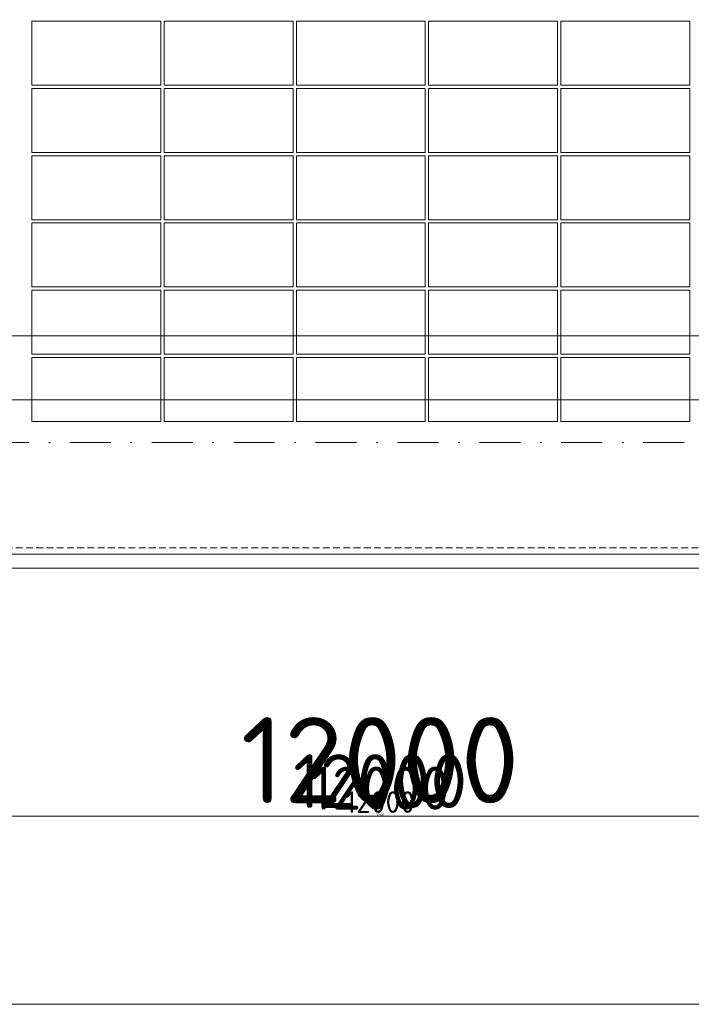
# Model space of a CAD drawing. Header units: millimetres. Extents: x -15830 to 4680139, y -28864 to 2281735.
# Tile 411 of 577: x 258575 to 264824, y 239058 to 248213. Entities that reach past the tile are written whole.
import ezdxf

# ---------------------------------------------------------------- set-up
doc = ezdxf.new("R2010")
doc.units = ezdxf.units.MM
for name, pattern in [('CENTERX2', [101.6, 63.5, -12.7, 12.7, -12.7]), ('DASHDOT', [25.4, 12.7, -6.35, 0, -6.35]), ('DASHED', [19.05, 12.7, -6.35]), ('HIDDEN', [9.525, 6.35, -3.175])]:
    doc.linetypes.add(name, pattern=pattern)
for name, color, linetype, lineweight in [('A99_FVE', 30, 'Continuous', 5), ('A99_N_kce-pod', 7, 'DASHED', 20), ('A99_N_koty-200', 5, 'Continuous', 5), ('A99_N_koty-200 @ 1', 5, 'Continuous', 5), ('A99_N_koty-200 @ 10', 5, 'Continuous', 5), ('A99_N_koty-200 @ 100', 5, 'Continuous', 5), ('A99_N_koty-200 @ 200', 5, 'Continuous', 5), ('A99_N_koty-200 @ 250 (1)', 5, 'Continuous', 5), ('A99_N_koty-200 @ 250 (2)', 5, 'Continuous', 5), ('A99_N_koty-200 @ 400', 5, 'Continuous', 5), ('A99_S_kce-pohl', 7, 'Continuous', 5), ('A99_S_osy', 1, 'CENTERX2', 5)]:
    doc.layers.add(name, color=color, linetype=linetype, lineweight=lineweight)
doc.styles.add('A99_kota', font='isocpeur.ttf', dxfattribs={"height": 2})
doc.dimstyles.new('A99_kota_200 new', dxfattribs={"dimscale": 200, "dimtxt": 2, "dimasz": 1.2, "dimexe": 0.5, "dimexo": 1.5, "dimgap": 0.3, "dimtad": 1, "dimdec": 0, "dimzin": 3, "dimdsep": 46, "dimtxsty": 'A99_kota', "dimblk": 'ARCHTICK', "dimcen": 2.5, "dimazin": 2, "dimtfac": 0.75, "dimtdec": 0, "dimtmove": 2, "dimatfit": 0, "dimfxl": 0, "dimtolj": 1, "dimtzin": 0, "dimlwd": 5, "dimlwe": 5, "dimarcsym": 0})

# ---------------------------------------------------------------- blocks, each defined once
blk = doc.blocks.new('_ArchTick')
at = {"color": 0, "linetype": 'ByBlock', "const_width": 0.15}
blk.add_lwpolyline([(-0.5, -0.5), (0.5, 0.5)], dxfattribs=at)
blk = doc.blocks.new('*D279')
at = {"layer": 'A99_N_koty-200', "color": 0, "linetype": 'Continuous', "lineweight": 5, "ltscale": 10, "transparency": 16777216}
for p, q in [((255929, 241208.3), (255929, 240758.3)), ((267929, 241208.3), (267929, 240758.3)), ((267929, 240808.3), (255929, 240808.3))]:
    blk.add_line(p, q, dxfattribs=at)
at = {"layer": 'Defpoints', "color": 0, "linetype": 'Continuous', "ltscale": 10, "transparency": 16777216}
for p in [(255929, 243683.3), (267929, 243683.3), (255929, 240808.3)]:
    blk.add_point(p, dxfattribs=at)
at = {"layer": 'A99_N_koty-200', "color": 0, "linetype": 'Continuous', "lineweight": 5, "ltscale": 10, "transparency": 16777216, "xscale": 120, "yscale": 120, "zscale": 120, "rotation": 180}
blk.add_blockref('_ArchTick', (255929, 240808.3), dxfattribs=at)
at = {"layer": 'A99_N_koty-200', "color": 0, "linetype": 'Continuous', "lineweight": 5, "ltscale": 10, "transparency": 16777216, "xscale": 120, "yscale": 120, "zscale": 120}
blk.add_blockref('_ArchTick', (267929, 240808.3), dxfattribs=at)
at = {"layer": 'A99_N_koty-200', "color": 0, "linetype": 'Continuous', "ltscale": 10, "transparency": 16777216, "insert": (261929, 240938.3), "char_height": 200, "attachment_point": 5, "style": 'A99_kota'}
blk.add_mtext('\\A1;12000', dxfattribs=at)
blk = doc.blocks.new('*D280')
at = {"layer": 'A99_N_koty-200', "color": 0, "linetype": 'Continuous', "lineweight": 5, "ltscale": 10, "transparency": 16777216}
for p, q in [((255929, 241608.3), (255929, 240708.3)), ((267929, 241608.3), (267929, 240708.3)), ((267929, 240808.3), (255929, 240808.3))]:
    blk.add_line(p, q, dxfattribs=at)
at = {"layer": 'Defpoints', "color": 0, "linetype": 'Continuous', "ltscale": 10, "transparency": 16777216}
for p in [(255929, 243683.3), (267929, 243683.3), (255929, 240808.3)]:
    blk.add_point(p, dxfattribs=at)
at = {"layer": 'A99_N_koty-200', "color": 0, "linetype": 'Continuous', "lineweight": 5, "ltscale": 10, "transparency": 16777216, "xscale": 240, "yscale": 240, "zscale": 240, "rotation": 180}
blk.add_blockref('_ArchTick', (255929, 240808.3), dxfattribs=at)
at = {"layer": 'A99_N_koty-200', "color": 0, "linetype": 'Continuous', "lineweight": 5, "ltscale": 10, "transparency": 16777216, "xscale": 240, "yscale": 240, "zscale": 240}
blk.add_blockref('_ArchTick', (267929, 240808.3), dxfattribs=at)
at = {"layer": 'A99_N_koty-200', "color": 0, "linetype": 'Continuous', "ltscale": 10, "transparency": 16777216, "insert": (261929, 241068.3), "char_height": 400, "attachment_point": 5, "style": 'A99_kota'}
blk.add_mtext('\\A1;12000', dxfattribs=at)
blk = doc.blocks.new('*D281')
at = {"layer": 'A99_N_koty-200', "color": 0, "linetype": 'Continuous', "lineweight": 5, "ltscale": 10, "transparency": 16777216}
for p, q in [((255929, 240812.3), (255929, 240807.8)), ((267929, 240808.3), (255929, 240808.3)), ((267929, 240812.3), (267929, 240807.8))]:
    blk.add_line(p, q, dxfattribs=at)
at = {"layer": 'Defpoints', "color": 0, "linetype": 'Continuous', "ltscale": 10, "transparency": 16777216}
for p in [(255929, 243683.3), (267929, 243683.3), (255929, 240808.3)]:
    blk.add_point(p, dxfattribs=at)
at = {"layer": 'A99_N_koty-200', "color": 0, "linetype": 'Continuous', "lineweight": 5, "ltscale": 10, "transparency": 16777216, "xscale": 1.2, "yscale": 1.2, "zscale": 1.2, "rotation": 180}
blk.add_blockref('_ArchTick', (255929, 240808.3), dxfattribs=at)
at = {"layer": 'A99_N_koty-200', "color": 0, "linetype": 'Continuous', "lineweight": 5, "ltscale": 10, "transparency": 16777216, "xscale": 1.2, "yscale": 1.2, "zscale": 1.2}
blk.add_blockref('_ArchTick', (267929, 240808.3), dxfattribs=at)
at = {"layer": 'A99_N_koty-200', "color": 0, "linetype": 'Continuous', "ltscale": 10, "transparency": 16777216, "insert": (261929, 240809.6), "char_height": 2, "attachment_point": 5, "style": 'A99_kota'}
blk.add_mtext('\\A1;12000', dxfattribs=at)
blk = doc.blocks.new('*D282')
at = {"layer": 'A99_N_koty-200', "color": 0, "linetype": 'Continuous', "lineweight": 5, "ltscale": 10, "transparency": 16777216}
for p, q in [((255929, 242408.3), (255929, 240608.3)), ((267929, 242408.3), (267929, 240608.3)), ((267929, 240808.3), (255929, 240808.3))]:
    blk.add_line(p, q, dxfattribs=at)
at = {"layer": 'Defpoints', "color": 0, "linetype": 'Continuous', "ltscale": 10, "transparency": 16777216}
for p in [(255929, 243683.3), (267929, 243683.3), (255929, 240808.3)]:
    blk.add_point(p, dxfattribs=at)
at = {"layer": 'A99_N_koty-200', "color": 0, "linetype": 'Continuous', "lineweight": 5, "ltscale": 10, "transparency": 16777216, "xscale": 480, "yscale": 480, "zscale": 480, "rotation": 180}
blk.add_blockref('_ArchTick', (255929, 240808.3), dxfattribs=at)
at = {"layer": 'A99_N_koty-200', "color": 0, "linetype": 'Continuous', "lineweight": 5, "ltscale": 10, "transparency": 16777216, "xscale": 480, "yscale": 480, "zscale": 480}
blk.add_blockref('_ArchTick', (267929, 240808.3), dxfattribs=at)
at = {"layer": 'A99_N_koty-200', "color": 0, "linetype": 'Continuous', "ltscale": 10, "transparency": 16777216, "insert": (261929, 241328.3), "char_height": 800, "attachment_point": 5, "style": 'A99_kota'}
blk.add_mtext('\\A1;12000', dxfattribs=at)
blk = doc.blocks.new('*D283')
at = {"layer": 'A99_N_koty-200', "color": 0, "linetype": 'Continuous', "lineweight": 5, "ltscale": 10, "transparency": 16777216}
for p, q in [((255929, 240848.3), (255929, 240803.3)), ((267929, 240808.3), (255929, 240808.3)), ((267929, 240848.3), (267929, 240803.3))]:
    blk.add_line(p, q, dxfattribs=at)
at = {"layer": 'Defpoints', "color": 0, "linetype": 'Continuous', "ltscale": 10, "transparency": 16777216}
for p in [(255929, 243683.3), (267929, 243683.3), (255929, 240808.3)]:
    blk.add_point(p, dxfattribs=at)
at = {"layer": 'A99_N_koty-200', "color": 0, "linetype": 'Continuous', "lineweight": 5, "ltscale": 10, "transparency": 16777216, "xscale": 12, "yscale": 12, "zscale": 12, "rotation": 180}
blk.add_blockref('_ArchTick', (255929, 240808.3), dxfattribs=at)
at = {"layer": 'A99_N_koty-200', "color": 0, "linetype": 'Continuous', "lineweight": 5, "ltscale": 10, "transparency": 16777216, "xscale": 12, "yscale": 12, "zscale": 12}
blk.add_blockref('_ArchTick', (267929, 240808.3), dxfattribs=at)
at = {"layer": 'A99_N_koty-200', "color": 0, "linetype": 'Continuous', "ltscale": 10, "transparency": 16777216, "insert": (261929, 240821.3), "char_height": 20, "attachment_point": 5, "style": 'A99_kota'}
blk.add_mtext('\\A1;12000', dxfattribs=at)
blk = doc.blocks.new('*D284')
at = {"layer": 'A99_N_koty-200', "color": 0, "linetype": 'Continuous', "lineweight": 5, "ltscale": 10, "transparency": 16777216}
for p, q in [((255929, 241808.3), (255929, 240683.3)), ((267929, 241808.3), (267929, 240683.3)), ((267929, 240808.3), (255929, 240808.3))]:
    blk.add_line(p, q, dxfattribs=at)
at = {"layer": 'Defpoints', "color": 0, "linetype": 'Continuous', "ltscale": 10, "transparency": 16777216}
for p in [(255929, 243683.3), (267929, 243683.3), (255929, 240808.3)]:
    blk.add_point(p, dxfattribs=at)
at = {"layer": 'A99_N_koty-200', "color": 0, "linetype": 'Continuous', "lineweight": 5, "ltscale": 10, "transparency": 16777216, "xscale": 300, "yscale": 300, "zscale": 300, "rotation": 180}
blk.add_blockref('_ArchTick', (255929, 240808.3), dxfattribs=at)
at = {"layer": 'A99_N_koty-200', "color": 0, "linetype": 'Continuous', "lineweight": 5, "ltscale": 10, "transparency": 16777216, "xscale": 300, "yscale": 300, "zscale": 300}
blk.add_blockref('_ArchTick', (267929, 240808.3), dxfattribs=at)
at = {"layer": 'A99_N_koty-200', "color": 0, "linetype": 'Continuous', "ltscale": 10, "transparency": 16777216, "insert": (261929, 241133.3), "char_height": 500, "attachment_point": 5, "style": 'A99_kota'}
blk.add_mtext('\\A1;12000', dxfattribs=at)
blk = doc.blocks.new('*D285')
at = {"layer": 'A99_N_koty-200', "color": 0, "linetype": 'Continuous', "lineweight": 5, "ltscale": 10, "transparency": 16777216}
for p, q in [((255929, 241808.3), (255929, 240683.3)), ((267929, 241808.3), (267929, 240683.3)), ((267929, 240808.3), (255929, 240808.3))]:
    blk.add_line(p, q, dxfattribs=at)
at = {"layer": 'Defpoints', "color": 0, "linetype": 'Continuous', "ltscale": 10, "transparency": 16777216}
for p in [(255929, 243683.3), (267929, 243683.3), (255929, 240808.3)]:
    blk.add_point(p, dxfattribs=at)
at = {"layer": 'A99_N_koty-200', "color": 0, "linetype": 'Continuous', "lineweight": 5, "ltscale": 10, "transparency": 16777216, "xscale": 300, "yscale": 300, "zscale": 300, "rotation": 180}
blk.add_blockref('_ArchTick', (255929, 240808.3), dxfattribs=at)
at = {"layer": 'A99_N_koty-200', "color": 0, "linetype": 'Continuous', "lineweight": 5, "ltscale": 10, "transparency": 16777216, "xscale": 300, "yscale": 300, "zscale": 300}
blk.add_blockref('_ArchTick', (267929, 240808.3), dxfattribs=at)
at = {"layer": 'A99_N_koty-200', "color": 0, "linetype": 'Continuous', "ltscale": 10, "transparency": 16777216, "insert": (261929, 241133.3), "char_height": 500, "attachment_point": 5, "style": 'A99_kota'}
blk.add_mtext('\\A1;12000', dxfattribs=at)
blk = doc.blocks.new('*D314')
at = {"layer": 'A99_N_koty-200', "color": 0, "linetype": 'Continuous', "lineweight": 5, "ltscale": 10, "transparency": 16777216}
for p, q in [((213329, 239458.3), (213329, 239008.3)), ((352804.5, 239458.3), (352804.5, 239008.3)), ((352804.5, 239058.3), (213329, 239058.3))]:
    blk.add_line(p, q, dxfattribs=at)
at = {"layer": 'Defpoints', "color": 0, "linetype": 'Continuous', "ltscale": 10, "transparency": 16777216}
for p in [(213329, 242988.3), (352804.5, 242988.3), (213329, 239058.3)]:
    blk.add_point(p, dxfattribs=at)
at = {"layer": 'A99_N_koty-200', "color": 0, "linetype": 'Continuous', "lineweight": 5, "ltscale": 10, "transparency": 16777216, "xscale": 120, "yscale": 120, "zscale": 120, "rotation": 180}
blk.add_blockref('_ArchTick', (213329, 239058.3), dxfattribs=at)
at = {"layer": 'A99_N_koty-200', "color": 0, "linetype": 'Continuous', "lineweight": 5, "ltscale": 10, "transparency": 16777216, "xscale": 120, "yscale": 120, "zscale": 120}
blk.add_blockref('_ArchTick', (352804.5, 239058.3), dxfattribs=at)
at = {"layer": 'A99_N_koty-200', "color": 0, "linetype": 'Continuous', "ltscale": 10, "transparency": 16777216, "insert": (283066.7, 239188.3), "char_height": 200, "attachment_point": 5, "style": 'A99_kota'}
blk.add_mtext('\\A1;139476', dxfattribs=at)
blk = doc.blocks.new('*D315')
at = {"layer": 'A99_N_koty-200', "color": 0, "linetype": 'Continuous', "lineweight": 5, "ltscale": 10, "transparency": 16777216}
for p, q in [((213329, 239858.3), (213329, 238958.3)), ((352804.5, 239858.3), (352804.5, 238958.3)), ((352804.5, 239058.3), (213329, 239058.3))]:
    blk.add_line(p, q, dxfattribs=at)
at = {"layer": 'Defpoints', "color": 0, "linetype": 'Continuous', "ltscale": 10, "transparency": 16777216}
for p in [(213329, 242988.3), (352804.5, 242988.3), (213329, 239058.3)]:
    blk.add_point(p, dxfattribs=at)
at = {"layer": 'A99_N_koty-200', "color": 0, "linetype": 'Continuous', "lineweight": 5, "ltscale": 10, "transparency": 16777216, "xscale": 240, "yscale": 240, "zscale": 240, "rotation": 180}
blk.add_blockref('_ArchTick', (213329, 239058.3), dxfattribs=at)
at = {"layer": 'A99_N_koty-200', "color": 0, "linetype": 'Continuous', "lineweight": 5, "ltscale": 10, "transparency": 16777216, "xscale": 240, "yscale": 240, "zscale": 240}
blk.add_blockref('_ArchTick', (352804.5, 239058.3), dxfattribs=at)
at = {"layer": 'A99_N_koty-200', "color": 0, "linetype": 'Continuous', "ltscale": 10, "transparency": 16777216, "insert": (283066.7, 239318.3), "char_height": 400, "attachment_point": 5, "style": 'A99_kota'}
blk.add_mtext('\\A1;139476', dxfattribs=at)
blk = doc.blocks.new('*D316')
at = {"layer": 'A99_N_koty-200', "color": 0, "linetype": 'Continuous', "lineweight": 5, "ltscale": 10, "transparency": 16777216}
for p, q in [((213329, 239062.3), (213329, 239057.8)), ((352804.5, 239058.3), (213329, 239058.3)), ((352804.5, 239062.3), (352804.5, 239057.8))]:
    blk.add_line(p, q, dxfattribs=at)
at = {"layer": 'Defpoints', "color": 0, "linetype": 'Continuous', "ltscale": 10, "transparency": 16777216}
for p in [(213329, 242988.3), (352804.5, 242988.3), (213329, 239058.3)]:
    blk.add_point(p, dxfattribs=at)
at = {"layer": 'A99_N_koty-200', "color": 0, "linetype": 'Continuous', "lineweight": 5, "ltscale": 10, "transparency": 16777216, "xscale": 1.2, "yscale": 1.2, "zscale": 1.2, "rotation": 180}
blk.add_blockref('_ArchTick', (213329, 239058.3), dxfattribs=at)
at = {"layer": 'A99_N_koty-200', "color": 0, "linetype": 'Continuous', "lineweight": 5, "ltscale": 10, "transparency": 16777216, "xscale": 1.2, "yscale": 1.2, "zscale": 1.2}
blk.add_blockref('_ArchTick', (352804.5, 239058.3), dxfattribs=at)
at = {"layer": 'A99_N_koty-200', "color": 0, "linetype": 'Continuous', "ltscale": 10, "transparency": 16777216, "insert": (283066.7, 239059.6), "char_height": 2, "attachment_point": 5, "style": 'A99_kota'}
blk.add_mtext('\\A1;139476', dxfattribs=at)
blk = doc.blocks.new('*D317')
at = {"layer": 'A99_N_koty-200', "color": 0, "linetype": 'Continuous', "lineweight": 5, "ltscale": 10, "transparency": 16777216}
for p, q in [((213329, 240658.3), (213329, 238858.3)), ((352804.5, 240658.3), (352804.5, 238858.3)), ((352804.5, 239058.3), (213329, 239058.3))]:
    blk.add_line(p, q, dxfattribs=at)
at = {"layer": 'Defpoints', "color": 0, "linetype": 'Continuous', "ltscale": 10, "transparency": 16777216}
for p in [(213329, 242988.3), (352804.5, 242988.3), (213329, 239058.3)]:
    blk.add_point(p, dxfattribs=at)
at = {"layer": 'A99_N_koty-200', "color": 0, "linetype": 'Continuous', "lineweight": 5, "ltscale": 10, "transparency": 16777216, "xscale": 480, "yscale": 480, "zscale": 480, "rotation": 180}
blk.add_blockref('_ArchTick', (213329, 239058.3), dxfattribs=at)
at = {"layer": 'A99_N_koty-200', "color": 0, "linetype": 'Continuous', "lineweight": 5, "ltscale": 10, "transparency": 16777216, "xscale": 480, "yscale": 480, "zscale": 480}
blk.add_blockref('_ArchTick', (352804.5, 239058.3), dxfattribs=at)
at = {"layer": 'A99_N_koty-200', "color": 0, "linetype": 'Continuous', "ltscale": 10, "transparency": 16777216, "insert": (283066.7, 239578.3), "char_height": 800, "attachment_point": 5, "style": 'A99_kota'}
blk.add_mtext('\\A1;139476', dxfattribs=at)
blk = doc.blocks.new('*D318')
at = {"layer": 'A99_N_koty-200', "color": 0, "linetype": 'Continuous', "lineweight": 5, "ltscale": 10, "transparency": 16777216}
for p, q in [((213329, 239098.3), (213329, 239053.3)), ((352804.5, 239058.3), (213329, 239058.3)), ((352804.5, 239098.3), (352804.5, 239053.3))]:
    blk.add_line(p, q, dxfattribs=at)
at = {"layer": 'Defpoints', "color": 0, "linetype": 'Continuous', "ltscale": 10, "transparency": 16777216}
for p in [(213329, 242988.3), (352804.5, 242988.3), (213329, 239058.3)]:
    blk.add_point(p, dxfattribs=at)
at = {"layer": 'A99_N_koty-200', "color": 0, "linetype": 'Continuous', "lineweight": 5, "ltscale": 10, "transparency": 16777216, "xscale": 12, "yscale": 12, "zscale": 12, "rotation": 180}
blk.add_blockref('_ArchTick', (213329, 239058.3), dxfattribs=at)
at = {"layer": 'A99_N_koty-200', "color": 0, "linetype": 'Continuous', "lineweight": 5, "ltscale": 10, "transparency": 16777216, "xscale": 12, "yscale": 12, "zscale": 12}
blk.add_blockref('_ArchTick', (352804.5, 239058.3), dxfattribs=at)
at = {"layer": 'A99_N_koty-200', "color": 0, "linetype": 'Continuous', "ltscale": 10, "transparency": 16777216, "insert": (283066.7, 239071.3), "char_height": 20, "attachment_point": 5, "style": 'A99_kota'}
blk.add_mtext('\\A1;139476', dxfattribs=at)
blk = doc.blocks.new('*D319')
at = {"layer": 'A99_N_koty-200', "color": 0, "linetype": 'Continuous', "lineweight": 5, "ltscale": 10, "transparency": 16777216}
for p, q in [((213329, 240058.3), (213329, 238933.3)), ((352804.5, 240058.3), (352804.5, 238933.3)), ((352804.5, 239058.3), (213329, 239058.3))]:
    blk.add_line(p, q, dxfattribs=at)
at = {"layer": 'Defpoints', "color": 0, "linetype": 'Continuous', "ltscale": 10, "transparency": 16777216}
for p in [(213329, 242988.3), (352804.5, 242988.3), (213329, 239058.3)]:
    blk.add_point(p, dxfattribs=at)
at = {"layer": 'A99_N_koty-200', "color": 0, "linetype": 'Continuous', "lineweight": 5, "ltscale": 10, "transparency": 16777216, "xscale": 300, "yscale": 300, "zscale": 300, "rotation": 180}
blk.add_blockref('_ArchTick', (213329, 239058.3), dxfattribs=at)
at = {"layer": 'A99_N_koty-200', "color": 0, "linetype": 'Continuous', "lineweight": 5, "ltscale": 10, "transparency": 16777216, "xscale": 300, "yscale": 300, "zscale": 300}
blk.add_blockref('_ArchTick', (352804.5, 239058.3), dxfattribs=at)
at = {"layer": 'A99_N_koty-200', "color": 0, "linetype": 'Continuous', "ltscale": 10, "transparency": 16777216, "insert": (283066.7, 239383.3), "char_height": 500, "attachment_point": 5, "style": 'A99_kota'}
blk.add_mtext('\\A1;139476', dxfattribs=at)
blk = doc.blocks.new('*D320')
at = {"layer": 'A99_N_koty-200', "color": 0, "linetype": 'Continuous', "lineweight": 5, "ltscale": 10, "transparency": 16777216}
for p, q in [((213329, 240058.3), (213329, 238933.3)), ((352804.5, 240058.3), (352804.5, 238933.3)), ((352804.5, 239058.3), (213329, 239058.3))]:
    blk.add_line(p, q, dxfattribs=at)
at = {"layer": 'Defpoints', "color": 0, "linetype": 'Continuous', "ltscale": 10, "transparency": 16777216}
for p in [(213329, 242988.3), (352804.5, 242988.3), (213329, 239058.3)]:
    blk.add_point(p, dxfattribs=at)
at = {"layer": 'A99_N_koty-200', "color": 0, "linetype": 'Continuous', "lineweight": 5, "ltscale": 10, "transparency": 16777216, "xscale": 300, "yscale": 300, "zscale": 300, "rotation": 180}
blk.add_blockref('_ArchTick', (213329, 239058.3), dxfattribs=at)
at = {"layer": 'A99_N_koty-200', "color": 0, "linetype": 'Continuous', "lineweight": 5, "ltscale": 10, "transparency": 16777216, "xscale": 300, "yscale": 300, "zscale": 300}
blk.add_blockref('_ArchTick', (352804.5, 239058.3), dxfattribs=at)
at = {"layer": 'A99_N_koty-200', "color": 0, "linetype": 'Continuous', "ltscale": 10, "transparency": 16777216, "insert": (283066.7, 239383.3), "char_height": 500, "attachment_point": 5, "style": 'A99_kota'}
blk.add_mtext('\\A1;139476', dxfattribs=at)
blk = doc.blocks.new('*D107')
at = {"layer": 'A99_N_koty-200', "color": 0, "linetype": 'Continuous', "lineweight": 5, "ltscale": 10, "transparency": 16777216}
for p, q in [((243929, 244473.3), (243929, 245373.3)), ((292204, 244473.3), (292204, 245373.3)), ((243929, 245273.3), (292204, 245273.3))]:
    blk.add_line(p, q, dxfattribs=at)
at = {"layer": 'Defpoints', "color": 0, "linetype": 'Continuous', "ltscale": 10, "transparency": 16777216}
for p in [(292204, 245273.3), (243929, 243203.3), (292204, 243203.3)]:
    blk.add_point(p, dxfattribs=at)
at = {"layer": 'A99_N_koty-200', "color": 0, "linetype": 'Continuous', "lineweight": 5, "ltscale": 10, "transparency": 16777216, "xscale": 240, "yscale": 240, "zscale": 240, "rotation": 180}
blk.add_blockref('_ArchTick', (243929, 245273.3), dxfattribs=at)
at = {"layer": 'A99_N_koty-200', "color": 0, "linetype": 'Continuous', "lineweight": 5, "ltscale": 10, "transparency": 16777216, "xscale": 240, "yscale": 240, "zscale": 240}
blk.add_blockref('_ArchTick', (292204, 245273.3), dxfattribs=at)
at = {"layer": 'A99_N_koty-200', "color": 0, "linetype": 'Continuous', "ltscale": 10, "transparency": 16777216, "insert": (268707.7, 245613.3), "char_height": 400, "attachment_point": 5, "style": 'A99_kota'}
blk.add_mtext('\\A1;48275', dxfattribs=at)
blk = doc.blocks.new('*D108')
at = {"layer": 'A99_N_koty-200', "color": 0, "linetype": 'Continuous', "lineweight": 5, "ltscale": 10, "transparency": 16777216}
for p, q in [((243929, 244278.3), (243929, 244728.3)), ((292204, 244278.3), (292204, 244728.3)), ((243929, 244678.3), (292204, 244678.3))]:
    blk.add_line(p, q, dxfattribs=at)
at = {"layer": 'Defpoints', "color": 0, "linetype": 'Continuous', "ltscale": 10, "transparency": 16777216}
for p in [(292204, 244678.3), (243929, 243203.3), (292204, 243203.3)]:
    blk.add_point(p, dxfattribs=at)
at = {"layer": 'A99_N_koty-200', "color": 0, "linetype": 'Continuous', "lineweight": 5, "ltscale": 10, "transparency": 16777216, "xscale": 120, "yscale": 120, "zscale": 120, "rotation": 180}
blk.add_blockref('_ArchTick', (243929, 244678.3), dxfattribs=at)
at = {"layer": 'A99_N_koty-200', "color": 0, "linetype": 'Continuous', "lineweight": 5, "ltscale": 10, "transparency": 16777216, "xscale": 120, "yscale": 120, "zscale": 120}
blk.add_blockref('_ArchTick', (292204, 244678.3), dxfattribs=at)
at = {"layer": 'A99_N_koty-200', "color": 0, "linetype": 'Continuous', "ltscale": 10, "transparency": 16777216, "insert": (268066.5, 244808.3), "char_height": 200, "attachment_point": 5, "style": 'A99_kota'}
blk.add_mtext('\\A1;48275', dxfattribs=at)
blk = doc.blocks.new('*D109')
at = {"layer": 'A99_N_koty-200', "color": 0, "linetype": 'Continuous', "lineweight": 5, "ltscale": 10, "transparency": 16777216}
for p, q in [((243929, 244674.3), (243929, 244678.8)), ((243929, 244678.3), (292204, 244678.3)), ((292204, 244674.3), (292204, 244678.8))]:
    blk.add_line(p, q, dxfattribs=at)
at = {"layer": 'Defpoints', "color": 0, "linetype": 'Continuous', "ltscale": 10, "transparency": 16777216}
for p in [(292204, 244678.3), (243929, 243203.3), (292204, 243203.3)]:
    blk.add_point(p, dxfattribs=at)
at = {"layer": 'A99_N_koty-200', "color": 0, "linetype": 'Continuous', "lineweight": 5, "ltscale": 10, "transparency": 16777216, "xscale": 1.2, "yscale": 1.2, "zscale": 1.2, "rotation": 180}
blk.add_blockref('_ArchTick', (243929, 244678.3), dxfattribs=at)
at = {"layer": 'A99_N_koty-200', "color": 0, "linetype": 'Continuous', "lineweight": 5, "ltscale": 10, "transparency": 16777216, "xscale": 1.2, "yscale": 1.2, "zscale": 1.2}
blk.add_blockref('_ArchTick', (292204, 244678.3), dxfattribs=at)
at = {"layer": 'A99_N_koty-200', "color": 0, "linetype": 'Continuous', "ltscale": 10, "transparency": 16777216, "insert": (268066.5, 244679.6), "char_height": 2, "attachment_point": 5, "style": 'A99_kota'}
blk.add_mtext('\\A1;48275', dxfattribs=at)
blk = doc.blocks.new('*D110')
at = {"layer": 'A99_N_koty-200', "color": 0, "linetype": 'Continuous', "lineweight": 5, "ltscale": 10, "transparency": 16777216}
for p, q in [((243929, 243803.3), (243929, 244878.3)), ((292204, 243803.3), (292204, 244878.3)), ((243929, 244678.3), (292204, 244678.3))]:
    blk.add_line(p, q, dxfattribs=at)
at = {"layer": 'Defpoints', "color": 0, "linetype": 'Continuous', "ltscale": 10, "transparency": 16777216}
for p in [(292204, 244678.3), (243929, 243203.3), (292204, 243203.3)]:
    blk.add_point(p, dxfattribs=at)
at = {"layer": 'A99_N_koty-200', "color": 0, "linetype": 'Continuous', "lineweight": 5, "ltscale": 10, "transparency": 16777216, "xscale": 480, "yscale": 480, "zscale": 480, "rotation": 180}
blk.add_blockref('_ArchTick', (243929, 244678.3), dxfattribs=at)
at = {"layer": 'A99_N_koty-200', "color": 0, "linetype": 'Continuous', "lineweight": 5, "ltscale": 10, "transparency": 16777216, "xscale": 480, "yscale": 480, "zscale": 480}
blk.add_blockref('_ArchTick', (292204, 244678.3), dxfattribs=at)
at = {"layer": 'A99_N_koty-200', "color": 0, "linetype": 'Continuous', "ltscale": 10, "transparency": 16777216, "insert": (268066.5, 245198.3), "char_height": 800, "attachment_point": 5, "style": 'A99_kota'}
blk.add_mtext('\\A1;48275', dxfattribs=at)
blk = doc.blocks.new('*D111')
at = {"layer": 'A99_N_koty-200', "color": 0, "linetype": 'Continuous', "lineweight": 5, "ltscale": 10, "transparency": 16777216}
for p, q in [((243929, 244638.3), (243929, 244683.3)), ((243929, 244678.3), (292204, 244678.3)), ((292204, 244638.3), (292204, 244683.3))]:
    blk.add_line(p, q, dxfattribs=at)
at = {"layer": 'Defpoints', "color": 0, "linetype": 'Continuous', "ltscale": 10, "transparency": 16777216}
for p in [(292204, 244678.3), (243929, 243203.3), (292204, 243203.3)]:
    blk.add_point(p, dxfattribs=at)
at = {"layer": 'A99_N_koty-200', "color": 0, "linetype": 'Continuous', "lineweight": 5, "ltscale": 10, "transparency": 16777216, "xscale": 12, "yscale": 12, "zscale": 12, "rotation": 180}
blk.add_blockref('_ArchTick', (243929, 244678.3), dxfattribs=at)
at = {"layer": 'A99_N_koty-200', "color": 0, "linetype": 'Continuous', "lineweight": 5, "ltscale": 10, "transparency": 16777216, "xscale": 12, "yscale": 12, "zscale": 12}
blk.add_blockref('_ArchTick', (292204, 244678.3), dxfattribs=at)
at = {"layer": 'A99_N_koty-200', "color": 0, "linetype": 'Continuous', "ltscale": 10, "transparency": 16777216, "insert": (268066.5, 244691.3), "char_height": 20, "attachment_point": 5, "style": 'A99_kota'}
blk.add_mtext('\\A1;48275', dxfattribs=at)
blk = doc.blocks.new('*D112')
at = {"layer": 'A99_N_koty-200', "color": 0, "linetype": 'Continuous', "lineweight": 5, "ltscale": 10, "transparency": 16777216}
for p, q in [((243929, 243678.3), (243929, 244803.3)), ((292204, 243678.3), (292204, 244803.3)), ((243929, 244678.3), (292204, 244678.3))]:
    blk.add_line(p, q, dxfattribs=at)
at = {"layer": 'Defpoints', "color": 0, "linetype": 'Continuous', "ltscale": 10, "transparency": 16777216}
for p in [(292204, 244678.3), (243929, 243203.3), (292204, 243203.3)]:
    blk.add_point(p, dxfattribs=at)
at = {"layer": 'A99_N_koty-200', "color": 0, "linetype": 'Continuous', "lineweight": 5, "ltscale": 10, "transparency": 16777216, "xscale": 300, "yscale": 300, "zscale": 300, "rotation": 180}
blk.add_blockref('_ArchTick', (243929, 244678.3), dxfattribs=at)
at = {"layer": 'A99_N_koty-200', "color": 0, "linetype": 'Continuous', "lineweight": 5, "ltscale": 10, "transparency": 16777216, "xscale": 300, "yscale": 300, "zscale": 300}
blk.add_blockref('_ArchTick', (292204, 244678.3), dxfattribs=at)
at = {"layer": 'A99_N_koty-200', "color": 0, "linetype": 'Continuous', "ltscale": 10, "transparency": 16777216, "insert": (268066.5, 245003.3), "char_height": 500, "attachment_point": 5, "style": 'A99_kota'}
blk.add_mtext('\\A1;48275', dxfattribs=at)
blk = doc.blocks.new('*D113')
at = {"layer": 'A99_N_koty-200', "color": 0, "linetype": 'Continuous', "lineweight": 5, "ltscale": 10, "transparency": 16777216}
for p, q in [((243929, 243678.3), (243929, 244803.3)), ((292204, 243678.3), (292204, 244803.3)), ((243929, 244678.3), (292204, 244678.3))]:
    blk.add_line(p, q, dxfattribs=at)
at = {"layer": 'Defpoints', "color": 0, "linetype": 'Continuous', "ltscale": 10, "transparency": 16777216}
for p in [(292204, 244678.3), (243929, 243203.3), (292204, 243203.3)]:
    blk.add_point(p, dxfattribs=at)
at = {"layer": 'A99_N_koty-200', "color": 0, "linetype": 'Continuous', "lineweight": 5, "ltscale": 10, "transparency": 16777216, "xscale": 300, "yscale": 300, "zscale": 300, "rotation": 180}
blk.add_blockref('_ArchTick', (243929, 244678.3), dxfattribs=at)
at = {"layer": 'A99_N_koty-200', "color": 0, "linetype": 'Continuous', "lineweight": 5, "ltscale": 10, "transparency": 16777216, "xscale": 300, "yscale": 300, "zscale": 300}
blk.add_blockref('_ArchTick', (292204, 244678.3), dxfattribs=at)
at = {"layer": 'A99_N_koty-200', "color": 0, "linetype": 'Continuous', "ltscale": 10, "transparency": 16777216, "insert": (268066.5, 245003.3), "char_height": 500, "attachment_point": 5, "style": 'A99_kota'}
blk.add_mtext('\\A1;48275', dxfattribs=at)
blk = doc.blocks.new('*U791')
at = {"layer": 'A99_N_koty-200 @ 1', "linetype": 'Continuous', "ltscale": 10}
dim = blk.add_linear_dim(base=(255929, 240808.3), p1=(267929, 243683.3), p2=(255929, 243683.3), angle=180, dimstyle='A99_kota_200 new', override={"dimscale": 1, "dimtix": 1, "dimtofl": 1, "dimtmove": 1, "dimatfit": 1}, dxfattribs=at)
dim.commit()
dim.dimension.update_dxf_attribs({"geometry": '*D281', "text_midpoint": (261929, 240809.6)})
at = {"layer": 'A99_N_koty-200 @ 10', "linetype": 'Continuous', "ltscale": 10}
dim = blk.add_linear_dim(base=(255929, 240808.3), p1=(267929, 243683.3), p2=(255929, 243683.3), angle=180, dimstyle='A99_kota_200 new', override={"dimscale": 10, "dimtix": 1, "dimtofl": 1, "dimtmove": 1, "dimatfit": 1}, dxfattribs=at)
dim.commit()
dim.dimension.update_dxf_attribs({"geometry": '*D283', "text_midpoint": (261929, 240821.3)})
at = {"layer": 'A99_N_koty-200 @ 100', "linetype": 'Continuous', "ltscale": 10}
dim = blk.add_linear_dim(base=(255929, 240808.3), p1=(267929, 243683.3), p2=(255929, 243683.3), angle=180, dimstyle='A99_kota_200 new', override={"dimscale": 100, "dimtix": 1, "dimtofl": 1, "dimtmove": 1, "dimatfit": 1}, dxfattribs=at)
dim.commit()
dim.dimension.update_dxf_attribs({"geometry": '*D279', "text_midpoint": (261929, 240938.3)})
at = {"layer": 'A99_N_koty-200 @ 200', "linetype": 'Continuous', "ltscale": 10}
dim = blk.add_linear_dim(base=(255929, 240808.3), p1=(267929, 243683.3), p2=(255929, 243683.3), angle=180, dimstyle='A99_kota_200 new', override={"dimscale": 200, "dimtix": 1, "dimtofl": 1, "dimtmove": 1, "dimatfit": 1}, dxfattribs=at)
dim.commit()
dim.dimension.update_dxf_attribs({"geometry": '*D280', "text_midpoint": (261929, 241068.3)})
at = {"layer": 'A99_N_koty-200 @ 250 (1)', "linetype": 'Continuous', "ltscale": 10}
dim = blk.add_linear_dim(base=(255929, 240808.3), p1=(267929, 243683.3), p2=(255929, 243683.3), angle=180, dimstyle='A99_kota_200 new', override={"dimscale": 250, "dimtix": 1, "dimtofl": 1, "dimtmove": 1, "dimatfit": 1}, dxfattribs=at)
dim.commit()
dim.dimension.update_dxf_attribs({"geometry": '*D284', "text_midpoint": (261929, 241133.3)})
at = {"layer": 'A99_N_koty-200 @ 250 (2)', "linetype": 'Continuous', "ltscale": 10}
dim = blk.add_linear_dim(base=(255929, 240808.3), p1=(267929, 243683.3), p2=(255929, 243683.3), angle=180, dimstyle='A99_kota_200 new', override={"dimscale": 250, "dimtix": 1, "dimtofl": 1, "dimtmove": 1, "dimatfit": 1}, dxfattribs=at)
dim.commit()
dim.dimension.update_dxf_attribs({"geometry": '*D285', "text_midpoint": (261929, 241133.3)})
at = {"layer": 'A99_N_koty-200 @ 400', "linetype": 'Continuous', "ltscale": 10}
dim = blk.add_linear_dim(base=(255929, 240808.3), p1=(267929, 243683.3), p2=(255929, 243683.3), angle=180, dimstyle='A99_kota_200 new', override={"dimscale": 400, "dimtix": 1, "dimtofl": 1, "dimtmove": 1, "dimatfit": 1}, dxfattribs=at)
dim.commit()
dim.dimension.update_dxf_attribs({"geometry": '*D282', "text_midpoint": (261929, 241328.3)})
blk = doc.blocks.new('*U796')
at = {"layer": 'A99_N_koty-200 @ 1', "linetype": 'Continuous', "ltscale": 10}
dim = blk.add_linear_dim(base=(213328.9503, 239058.2521), p1=(352804.496, 242988.2521), p2=(213328.9503, 242988.2521), angle=180, dimstyle='A99_kota_200 new', override={"dimscale": 1, "dimtix": 1, "dimtofl": 1, "dimtmove": 1, "dimatfit": 1}, dxfattribs=at)
dim.commit()
dim.dimension.update_dxf_attribs({"geometry": '*D316', "text_midpoint": (283066.7231, 239059.5521)})
at = {"layer": 'A99_N_koty-200 @ 10', "linetype": 'Continuous', "ltscale": 10}
dim = blk.add_linear_dim(base=(213328.9503, 239058.2521), p1=(352804.496, 242988.2521), p2=(213328.9503, 242988.2521), angle=180, dimstyle='A99_kota_200 new', override={"dimscale": 10, "dimtix": 1, "dimtofl": 1, "dimtmove": 1, "dimatfit": 1}, dxfattribs=at)
dim.commit()
dim.dimension.update_dxf_attribs({"geometry": '*D318', "text_midpoint": (283066.7231, 239071.2521)})
at = {"layer": 'A99_N_koty-200 @ 100', "linetype": 'Continuous', "ltscale": 10}
dim = blk.add_linear_dim(base=(213328.9503, 239058.2521), p1=(352804.496, 242988.2521), p2=(213328.9503, 242988.2521), angle=180, dimstyle='A99_kota_200 new', override={"dimscale": 100, "dimtix": 1, "dimtofl": 1, "dimtmove": 1, "dimatfit": 1}, dxfattribs=at)
dim.commit()
dim.dimension.update_dxf_attribs({"geometry": '*D314', "text_midpoint": (283066.7231, 239188.2521)})
at = {"layer": 'A99_N_koty-200 @ 200', "linetype": 'Continuous', "ltscale": 10}
dim = blk.add_linear_dim(base=(213328.9503, 239058.2521), p1=(352804.496, 242988.2521), p2=(213328.9503, 242988.2521), angle=180, dimstyle='A99_kota_200 new', override={"dimscale": 200, "dimtix": 1, "dimtofl": 1, "dimtmove": 1, "dimatfit": 1}, dxfattribs=at)
dim.commit()
dim.dimension.update_dxf_attribs({"geometry": '*D315', "text_midpoint": (283066.7231, 239318.2521)})
at = {"layer": 'A99_N_koty-200 @ 250 (1)', "linetype": 'Continuous', "ltscale": 10}
dim = blk.add_linear_dim(base=(213328.9503, 239058.2521), p1=(352804.496, 242988.2521), p2=(213328.9503, 242988.2521), angle=180, dimstyle='A99_kota_200 new', override={"dimscale": 250, "dimtix": 1, "dimtofl": 1, "dimtmove": 1, "dimatfit": 1}, dxfattribs=at)
dim.commit()
dim.dimension.update_dxf_attribs({"geometry": '*D319', "text_midpoint": (283066.7231, 239383.2521)})
at = {"layer": 'A99_N_koty-200 @ 250 (2)', "linetype": 'Continuous', "ltscale": 10}
dim = blk.add_linear_dim(base=(213328.9503, 239058.2521), p1=(352804.496, 242988.2521), p2=(213328.9503, 242988.2521), angle=180, dimstyle='A99_kota_200 new', override={"dimscale": 250, "dimtix": 1, "dimtofl": 1, "dimtmove": 1, "dimatfit": 1}, dxfattribs=at)
dim.commit()
dim.dimension.update_dxf_attribs({"geometry": '*D320', "text_midpoint": (283066.7231, 239383.2521)})
at = {"layer": 'A99_N_koty-200 @ 400', "linetype": 'Continuous', "ltscale": 10}
dim = blk.add_linear_dim(base=(213328.9503, 239058.2521), p1=(352804.496, 242988.2521), p2=(213328.9503, 242988.2521), angle=180, dimstyle='A99_kota_200 new', override={"dimscale": 400, "dimtix": 1, "dimtofl": 1, "dimtmove": 1, "dimatfit": 1}, dxfattribs=at)
dim.commit()
dim.dimension.update_dxf_attribs({"geometry": '*D317', "text_midpoint": (283066.7231, 239578.2521)})
blk = doc.blocks.new('*U829')
at = {"layer": 'A99_N_koty-200 @ 1', "linetype": 'Continuous', "ltscale": 10}
dim = blk.add_linear_dim(base=(292204, 244678.3), p1=(243929, 243203.3), p2=(292204, 243203.3), dimstyle='A99_kota_200 new', override={"dimscale": 1, "dimtix": 1, "dimtofl": 1, "dimtmove": 2, "dimatfit": 3}, dxfattribs=at)
dim.commit()
dim.dimension.update_dxf_attribs({"geometry": '*D109', "text_midpoint": (268066.5, 244679.6)})
at = {"layer": 'A99_N_koty-200 @ 10', "linetype": 'Continuous', "ltscale": 10}
dim = blk.add_linear_dim(base=(292204, 244678.3), p1=(243929, 243203.3), p2=(292204, 243203.3), dimstyle='A99_kota_200 new', override={"dimscale": 10, "dimtix": 1, "dimtofl": 1, "dimtmove": 2, "dimatfit": 3}, dxfattribs=at)
dim.commit()
dim.dimension.update_dxf_attribs({"geometry": '*D111', "text_midpoint": (268066.5, 244691.3)})
at = {"layer": 'A99_N_koty-200 @ 100', "linetype": 'Continuous', "ltscale": 10}
dim = blk.add_linear_dim(base=(292204, 244678.3), p1=(243929, 243203.3), p2=(292204, 243203.3), dimstyle='A99_kota_200 new', override={"dimscale": 100, "dimtix": 1, "dimtofl": 1, "dimtmove": 2, "dimatfit": 3}, dxfattribs=at)
dim.commit()
dim.dimension.update_dxf_attribs({"geometry": '*D108', "text_midpoint": (268066.5, 244808.3)})
at = {"layer": 'A99_N_koty-200 @ 200', "linetype": 'Continuous', "ltscale": 10}
dim = blk.add_linear_dim(base=(292204, 245273.3), p1=(243929, 243203.3), p2=(292204, 243203.3), dimstyle='A99_kota_200 new', override={"dimscale": 200, "dimtix": 1, "dimtofl": 1, "dimtmove": 2, "dimatfit": 3}, dxfattribs=at)
dim.commit()
dim.dimension.update_dxf_attribs({"geometry": '*D107', "text_midpoint": (268707.7, 245613.3), "dimtype": 128})
at = {"layer": 'A99_N_koty-200 @ 250 (1)', "linetype": 'Continuous', "ltscale": 10}
dim = blk.add_linear_dim(base=(292204, 244678.3), p1=(243929, 243203.3), p2=(292204, 243203.3), dimstyle='A99_kota_200 new', override={"dimscale": 250, "dimtix": 1, "dimtofl": 1, "dimtmove": 2, "dimatfit": 3}, dxfattribs=at)
dim.commit()
dim.dimension.update_dxf_attribs({"geometry": '*D112', "text_midpoint": (268066.5, 245003.3)})
at = {"layer": 'A99_N_koty-200 @ 250 (2)', "linetype": 'Continuous', "ltscale": 10}
dim = blk.add_linear_dim(base=(292204, 244678.3), p1=(243929, 243203.3), p2=(292204, 243203.3), dimstyle='A99_kota_200 new', override={"dimscale": 250, "dimtix": 1, "dimtofl": 1, "dimtmove": 2, "dimatfit": 3}, dxfattribs=at)
dim.commit()
dim.dimension.update_dxf_attribs({"geometry": '*D113', "text_midpoint": (268066.5, 245003.3)})
at = {"layer": 'A99_N_koty-200 @ 400', "linetype": 'Continuous', "ltscale": 10}
dim = blk.add_linear_dim(base=(292204, 244678.3), p1=(243929, 243203.3), p2=(292204, 243203.3), dimstyle='A99_kota_200 new', override={"dimscale": 400, "dimtix": 1, "dimtofl": 1, "dimtmove": 2, "dimatfit": 3}, dxfattribs=at)
dim.commit()
dim.dimension.update_dxf_attribs({"geometry": '*D110', "text_midpoint": (268066.5, 245198.3)})

msp = doc.modelspace()

# ---------------------------------------------------------------- linework, layer by layer
at = {"layer": 'A99_FVE', "lineweight": 5, "ltscale": 2}
for points in [[(258688.95, 247603.252), (258688.95, 248198.252), (259888.95, 248198.252), (259888.95, 247603.252)], [(259918.95, 247603.252), (259918.95, 248198.252), (261118.95, 248198.252), (261118.95, 247603.252)], [(261148.95, 247603.252), (261148.95, 248198.252), (262348.95, 248198.252), (262348.95, 247603.252)], [(262378.95, 247603.252), (262378.95, 248198.252), (263578.95, 248198.252), (263578.95, 247603.252)], [(263608.95, 247603.252), (263608.95, 248198.252), (264808.95, 248198.252), (264808.95, 247603.252)], [(258688.95, 246978.252), (258688.95, 247573.252), (259888.95, 247573.252), (259888.95, 246978.252)], [(259918.95, 246978.252), (259918.95, 247573.252), (261118.95, 247573.252), (261118.95, 246978.252)], [(261148.95, 246978.252), (261148.95, 247573.252), (262348.95, 247573.252), (262348.95, 246978.252)], [(262378.95, 246978.252), (262378.95, 247573.252), (263578.95, 247573.252), (263578.95, 246978.252)], [(263608.95, 246978.252), (263608.95, 247573.252), (264808.95, 247573.252), (264808.95, 246978.252)], [(258688.95, 246353.252), (258688.95, 246948.252), (259888.95, 246948.252), (259888.95, 246353.252)], [(259918.95, 246353.252), (259918.95, 246948.252), (261118.95, 246948.252), (261118.95, 246353.252)], [(261148.95, 246353.252), (261148.95, 246948.252), (262348.95, 246948.252), (262348.95, 246353.252)], [(262378.95, 246353.252), (262378.95, 246948.252), (263578.95, 246948.252), (263578.95, 246353.252)], [(263608.95, 246353.252), (263608.95, 246948.252), (264808.95, 246948.252), (264808.95, 246353.252)], [(258688.95, 245728.252), (258688.95, 246323.252), (259888.95, 246323.252), (259888.95, 245728.252)], [(259918.95, 245728.252), (259918.95, 246323.252), (261118.95, 246323.252), (261118.95, 245728.252)], [(261148.95, 245728.252), (261148.95, 246323.252), (262348.95, 246323.252), (262348.95, 245728.252)], [(262378.95, 245728.252), (262378.95, 246323.252), (263578.95, 246323.252), (263578.95, 245728.252)], [(263608.95, 245728.252), (263608.95, 246323.252), (264808.95, 246323.252), (264808.95, 245728.252)], [(258688.95, 245103.252), (258688.95, 245698.252), (259888.95, 245698.252), (259888.95, 245103.252)], [(259918.95, 245103.252), (259918.95, 245698.252), (261118.95, 245698.252), (261118.95, 245103.252)], [(261148.95, 245103.252), (261148.95, 245698.252), (262348.95, 245698.252), (262348.95, 245103.252)], [(262378.95, 245103.252), (262378.95, 245698.252), (263578.95, 245698.252), (263578.95, 245103.252)], [(263608.95, 245103.252), (263608.95, 245698.252), (264808.95, 245698.252), (264808.95, 245103.252)], [(258688.95, 244478.252), (258688.95, 245073.252), (259888.95, 245073.252), (259888.95, 244478.252)], [(259918.95, 244478.252), (259918.95, 245073.252), (261118.95, 245073.252), (261118.95, 244478.252)], [(261148.95, 244478.252), (261148.95, 245073.252), (262348.95, 245073.252), (262348.95, 244478.252)], [(262378.95, 244478.252), (262378.95, 245073.252), (263578.95, 245073.252), (263578.95, 244478.252)], [(263608.95, 244478.252), (263608.95, 245073.252), (264808.95, 245073.252), (264808.95, 244478.252)]]:
    msp.add_lwpolyline(points, close=True, dxfattribs=at)
at = {"layer": 'A99_N_kce-pod', "linetype": 'HIDDEN', "lineweight": 5, "ltscale": 10}
msp.add_lwpolyline([(352804.496, 243303.252), (213328.95, 243303.252)], dxfattribs=at)
at = {"layer": 'A99_S_kce-pohl', "linetype": 'Continuous', "ltscale": 25}
msp.add_lwpolyline([(221258.95, 268723.252), (213328.95, 268723.252), (213328.95, 243243.252), (352804.496, 243243.252), (352804.496, 270633.252)], dxfattribs=at)
at = {"layer": 'A99_S_kce-pohl', "linetype": 'Continuous'}
msp.add_lwpolyline([(352804.496, 243113.252), (213328.95, 243113.252)], dxfattribs=at)
at = {"layer": 'A99_S_osy', "linetype": 'DASHDOT', "lineweight": 5, "ltscale": 30}
msp.add_lwpolyline([(366878.95, 244283.252), (211283.95, 244283.252)], dxfattribs=at)

# ---------------------------------------------------------------- block references
at = {"layer": 'A99_N_koty-200'}
for name in ['*U829', '*U791', '*U796']:
    msp.add_blockref(name, (0, 0), dxfattribs=at)

doc.saveas('drawing.dxf')
